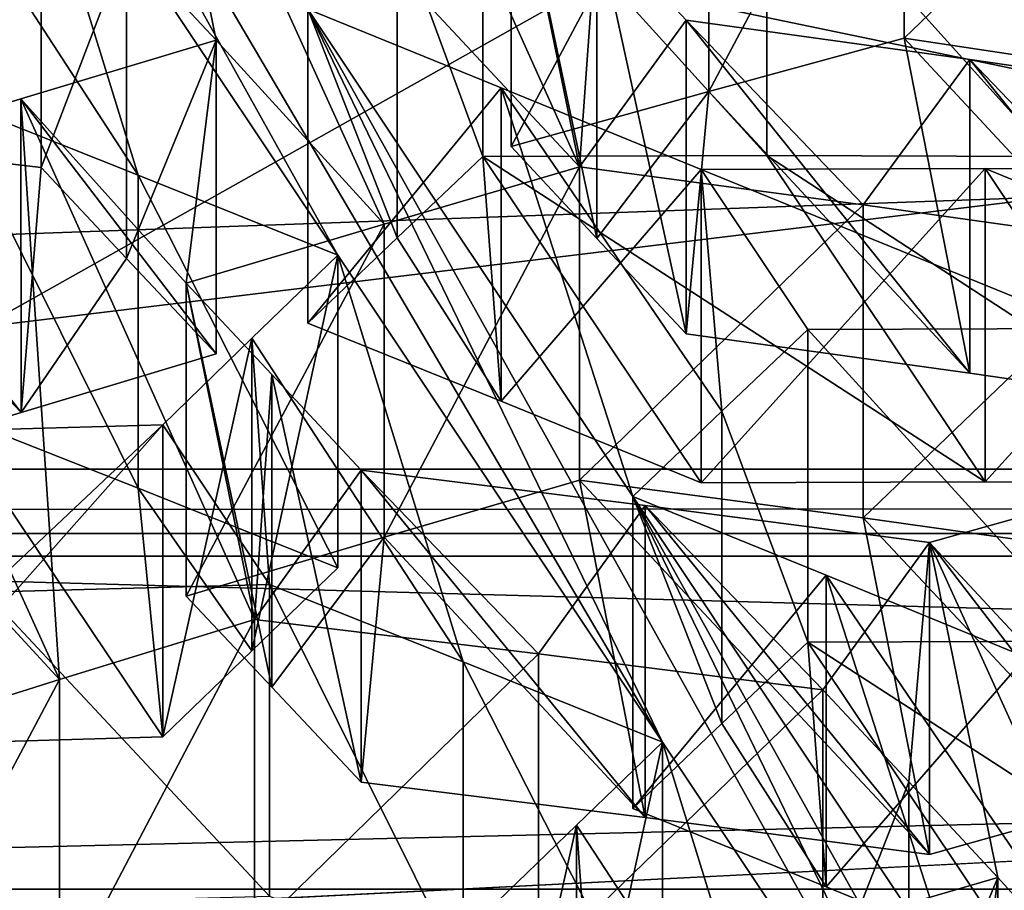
# Model space of a CAD drawing. Header units: millimetres. Extents: x -110 to 163, y -50 to 19.
# Tile 599 of 656: x 0.778 to 1.217, y -28.659 to -28.271. Entities that reach past the tile are written whole.
import ezdxf

# ---------------------------------------------------------------- set-up
doc = ezdxf.new("R2010")
doc.units = ezdxf.units.MM
doc.header["$LTSCALE"] = 65.185185
for name, color, linetype in [('1111', 7, 'CONTINUOUS'), ('1167', 7, 'CONTINUOUS'), ('1208', 7, 'CONTINUOUS'), ('1237', 7, 'CONTINUOUS'), ('13', 7, 'CONTINUOUS'), ('1478', 7, 'CONTINUOUS'), ('1487', 7, 'CONTINUOUS'), ('1552', 7, 'CONTINUOUS'), ('1630', 7, 'CONTINUOUS'), ('1728', 7, 'CONTINUOUS'), ('1936', 7, 'CONTINUOUS'), ('206', 7, 'CONTINUOUS'), ('2102', 7, 'CONTINUOUS'), ('2205', 7, 'CONTINUOUS'), ('235', 7, 'CONTINUOUS'), ('2447', 7, 'CONTINUOUS'), ('2723', 7, 'CONTINUOUS'), ('2863', 7, 'CONTINUOUS'), ('2868', 7, 'CONTINUOUS'), ('2961', 7, 'CONTINUOUS'), ('3074', 7, 'CONTINUOUS'), ('3133', 7, 'CONTINUOUS'), ('3199', 7, 'CONTINUOUS'), ('3224', 7, 'CONTINUOUS'), ('33', 7, 'CONTINUOUS'), ('3467', 7, 'CONTINUOUS'), ('36', 7, 'CONTINUOUS'), ('3610', 7, 'CONTINUOUS'), ('370', 7, 'CONTINUOUS'), ('374', 7, 'CONTINUOUS'), ('375', 7, 'CONTINUOUS'), ('377', 7, 'CONTINUOUS'), ('3837', 7, 'CONTINUOUS'), ('4258', 7, 'CONTINUOUS'), ('4276', 7, 'CONTINUOUS'), ('4403', 7, 'CONTINUOUS'), ('4427', 7, 'CONTINUOUS'), ('4519', 7, 'CONTINUOUS'), ('4709', 7, 'CONTINUOUS'), ('4768', 7, 'CONTINUOUS'), ('5135', 7, 'CONTINUOUS'), ('5215', 7, 'CONTINUOUS'), ('5270', 7, 'CONTINUOUS'), ('5452', 7, 'CONTINUOUS'), ('5511', 7, 'CONTINUOUS'), ('5537', 7, 'CONTINUOUS'), ('5573', 7, 'CONTINUOUS'), ('5778', 7, 'CONTINUOUS'), ('5966', 7, 'CONTINUOUS'), ('5980', 7, 'CONTINUOUS'), ('6115', 7, 'CONTINUOUS'), ('6140', 7, 'CONTINUOUS'), ('6144', 7, 'CONTINUOUS'), ('6145', 7, 'CONTINUOUS')]:
    doc.layers.add(name, color=color, linetype=linetype)

msp = doc.modelspace()

# ---------------------------------------------------------------- linework, layer by layer
at = {"layer": '1111', "color": 7, "linetype": 'CONTINUOUS', "true_color": 0x404040}
for points in [[(-0.20325, -28.95, 99.99725), (-0.20325, -26.45, 99.99725), (4.24234, -26.45, 98.68486), (-0.20325, -28.95, 99.99725)], [(-0.20325, -28.95, 99.99725), (4.24234, -26.45, 98.68486), (4.24234, -28.95, 98.68486), (-0.20325, -28.95, 99.99725)], [(0.20325, -26.45, 85.00275), (0.20325, -28.95, 85.00275), (4.57121, -28.95, 86.55407), (0.20325, -26.45, 85.00275)], [(4.57121, -26.45, 86.55407), (0.20325, -26.45, 85.00275), (4.57121, -28.95, 86.55407), (4.57121, -26.45, 86.55407)]]:
    msp.add_3dface(points, dxfattribs=at)
at = {"layer": '1167', "color": 7, "linetype": 'CONTINUOUS'}
for points in [[(1.05148, -28.48342, 98.4433), (1.13789, -28.51861, 98.5376), (1.05148, -28.6227, 98.4433), (1.05148, -28.48342, 98.4433)], [(1.05148, -28.6227, 98.4433), (1.13789, -28.51861, 98.5376), (1.13788, -28.65775, 98.53759), (1.05148, -28.6227, 98.4433)], [(1.13789, -28.51861, 98.5376), (1.22701, -28.55515, 98.63485), (1.13788, -28.65775, 98.53759), (1.13789, -28.51861, 98.5376)], [(1.22701, -28.55515, 98.63485), (1.22701, -28.69415, 98.63485), (1.13788, -28.65775, 98.53759), (1.22701, -28.55515, 98.63485)]]:
    msp.add_3dface(points, dxfattribs=at)
at = {"layer": '1208', "color": 7, "linetype": 'CONTINUOUS'}
for points in [[(0.88928, -28.5227, 98.59193), (0.88928, -28.66183, 98.59193), (0.97579, -28.69625, 98.68633), (0.88928, -28.5227, 98.59193)], [(0.97578, -28.55725, 98.68632), (0.88928, -28.5227, 98.59193), (0.97579, -28.69625, 98.68633), (0.97578, -28.55725, 98.68632)], [(1.0648, -28.59307, 98.78348), (0.97578, -28.55725, 98.68632), (1.0648, -28.73193, 98.78348), (1.0648, -28.59307, 98.78348)], [(1.0648, -28.73193, 98.78348), (0.97578, -28.55725, 98.68632), (0.97579, -28.69625, 98.68633), (1.0648, -28.73193, 98.78348)]]:
    msp.add_3dface(points, dxfattribs=at)
at = {"layer": '1237', "color": 7, "linetype": 'CONTINUOUS'}
for points in [[(0.86549, -28.27969, 87.16112), (0.77836, -28.30596, 87.06603), (0.86549, -28.41973, 87.16112), (0.86549, -28.27969, 87.16112)], [(0.77836, -28.30596, 87.06603), (0.68997, -28.33321, 86.96957), (0.77837, -28.4459, 87.06605), (0.77836, -28.30596, 87.06603)], [(0.86549, -28.41973, 87.16112), (0.77836, -28.30596, 87.06603), (0.77837, -28.4459, 87.06605), (0.86549, -28.41973, 87.16112)], [(0.68997, -28.33321, 86.96957), (0.68997, -28.47305, 86.96957), (0.77837, -28.4459, 87.06605), (0.68997, -28.33321, 86.96957)]]:
    msp.add_3dface(points, dxfattribs=at)
at = {"layer": '13', "linetype": 'CONTINUOUS'}
for points in [[(12.99038, -30.17675, -8.5), (-11.41239, 0.29734, -8.5), (-13.16721, -30.17675, -8.5), (12.99038, -30.17675, -8.5)], [(12.99038, -10.3, -8.5), (-11.41239, 0.29734, -8.5), (12.99038, -30.17675, -8.5), (12.99038, -10.3, -8.5)]]:
    msp.add_3dface(points, dxfattribs=at)
at = {"layer": '1478', "color": 7, "linetype": 'CONTINUOUS'}
for points in [[(0.88268, -28.53838, 86.35837), (1.00942, -28.55366, 86.33027), (0.88268, -28.67745, 86.35837), (0.88268, -28.53838, 86.35837)], [(0.88268, -28.67745, 86.35837), (1.00942, -28.55366, 86.33027), (1.00942, -28.69267, 86.33027), (0.88268, -28.67745, 86.35837)], [(1.00942, -28.55366, 86.33027), (1.13632, -28.56971, 86.30214), (1.00942, -28.69267, 86.33027), (1.00942, -28.55366, 86.33027)], [(1.13632, -28.56971, 86.30214), (1.13632, -28.70866, 86.30214), (1.00942, -28.69267, 86.33027), (1.13632, -28.56971, 86.30214)]]:
    msp.add_3dface(points, dxfattribs=at)
at = {"layer": '1487', "color": 7, "linetype": 'CONTINUOUS'}
for points in [[(0.6605, -28.18134, 87.43703), (0.78736, -28.1962, 87.4089), (0.66049, -28.32174, 87.43703), (0.6605, -28.18134, 87.43703)], [(0.78736, -28.1962, 87.4089), (0.78736, -28.33655, 87.4089), (0.66049, -28.32174, 87.43703), (0.78736, -28.1962, 87.4089)]]:
    msp.add_3dface(points, dxfattribs=at)
at = {"layer": '1552', "color": 7, "linetype": 'CONTINUOUS'}
for points in [[(0.91979, -28.37568, 98.12936), (0.88147, -28.55228, 98.2509), (0.88146, -28.41275, 98.25092), (0.91979, -28.37568, 98.12936)], [(0.91979, -28.51536, 98.12936), (0.88147, -28.55228, 98.2509), (0.91979, -28.37568, 98.12936), (0.91979, -28.51536, 98.12936)], [(0.88147, -28.55228, 98.2509), (0.84166, -28.59081, 98.37714), (0.88146, -28.41275, 98.25092), (0.88147, -28.55228, 98.2509)], [(0.88146, -28.41275, 98.25092), (0.84166, -28.59081, 98.37714), (0.84166, -28.45142, 98.37714), (0.88146, -28.41275, 98.25092)]]:
    msp.add_3dface(points, dxfattribs=at)
at = {"layer": '1630', "color": 7, "linetype": 'CONTINUOUS'}
for points in [[(0.90647, -28.26595, 97.78918), (0.99273, -28.30098, 97.88331), (0.90647, -28.40604, 97.78918), (0.90647, -28.26595, 97.78918)], [(0.90647, -28.40604, 97.78918), (0.99273, -28.30098, 97.88331), (0.99271, -28.44093, 97.8833), (0.90647, -28.40604, 97.78918)], [(0.99273, -28.30098, 97.88331), (1.08199, -28.33751, 97.98073), (0.99271, -28.44093, 97.8833), (0.99273, -28.30098, 97.88331)], [(1.08199, -28.33751, 97.98073), (1.08199, -28.47733, 97.98073), (0.99271, -28.44093, 97.8833), (1.08199, -28.33751, 97.98073)]]:
    msp.add_3dface(points, dxfattribs=at)
at = {"layer": '1728', "color": 7, "linetype": 'CONTINUOUS'}
for points in [[(1.02769, -28.33634, 87.01249), (1.15436, -28.35329, 86.98441), (1.02769, -28.47616, 87.01249), (1.02769, -28.33634, 87.01249)], [(1.02769, -28.47616, 87.01249), (1.15436, -28.35329, 86.98441), (1.15435, -28.49305, 86.98441), (1.02769, -28.47616, 87.01249)], [(1.15436, -28.35329, 86.98441), (1.28134, -28.3711, 86.95626), (1.15435, -28.49305, 86.98441), (1.15436, -28.35329, 86.98441)], [(1.28134, -28.3711, 86.95626), (1.28134, -28.51079, 86.95626), (1.15435, -28.49305, 86.98441), (1.28134, -28.3711, 86.95626)]]:
    msp.add_3dface(points, dxfattribs=at)
at = {"layer": '1936', "color": 7, "linetype": 'CONTINUOUS'}
for points in [[(0.91979, -28.37568, 98.12936), (1.0648, -28.59307, 98.78348), (0.61644, -27.83124, 96.48094), (0.91979, -28.37568, 98.12936)], [(1.0648, -28.59307, 98.78348), (0.90647, -28.26595, 97.78918), (0.61644, -27.83124, 96.48094), (1.0648, -28.59307, 98.78348)], [(0.77478, -28.15838, 97.47524), (0.91979, -28.37568, 98.12936), (0.61644, -27.83124, 96.48094), (0.77478, -28.15838, 97.47524)], [(1.69047, -28.59307, 98.64477), (1.54546, -28.37568, 97.99065), (1.08555, -27.86576, 96.48959), (1.69047, -28.59307, 98.64477)], [(1.41377, -28.26595, 97.67671), (1.69047, -28.59307, 98.64477), (1.08555, -27.86576, 96.48959), (1.41377, -28.26595, 97.67671)], [(1.54546, -28.37568, 97.99065), (1.40044, -28.15838, 97.33653), (1.08555, -27.86576, 96.48959), (1.54546, -28.37568, 97.99065)], [(0.73656, -28.19548, 97.59645), (0.83063, -28.33996, 98.03206), (0.77478, -28.15838, 97.47524), (0.73656, -28.19548, 97.59645)], [(0.83063, -28.33996, 98.03206), (0.91979, -28.37568, 98.12936), (0.77478, -28.15838, 97.47524), (0.83063, -28.33996, 98.03206)], [(0.74427, -28.30566, 97.93781), (0.83063, -28.33996, 98.03206), (0.73656, -28.19548, 97.59645), (0.74427, -28.30566, 97.93781)], [(1.05148, -28.48342, 98.4433), (0.99273, -28.30098, 97.88331), (0.90647, -28.26595, 97.78918), (1.05148, -28.48342, 98.4433)], [(1.05148, -28.48342, 98.4433), (0.90647, -28.26595, 97.78918), (1.20982, -28.81052, 99.4376), (1.05148, -28.48342, 98.4433)], [(0.90647, -28.26595, 97.78918), (1.0648, -28.59307, 98.78348), (1.20982, -28.81052, 99.4376), (0.90647, -28.26595, 97.78918)], [(0.99273, -28.30098, 97.88331), (1.05148, -28.48342, 98.4433), (1.09123, -28.44543, 98.31722), (0.99273, -28.30098, 97.88331)], [(1.08199, -28.33751, 97.98073), (0.99273, -28.30098, 97.88331), (1.09123, -28.44543, 98.31722), (1.08199, -28.33751, 97.98073)], [(1.08199, -28.33751, 97.98073), (1.25643, -28.4085, 98.1674), (1.20882, -28.33701, 97.95261), (1.08199, -28.33751, 97.98073)], [(1.25643, -28.4085, 98.1674), (1.08199, -28.33751, 97.98073), (1.12961, -28.40897, 98.19551), (1.25643, -28.4085, 98.1674)], [(1.12961, -28.40897, 98.19551), (1.08199, -28.33751, 97.98073), (1.09123, -28.44543, 98.31722), (1.12961, -28.40897, 98.19551)], [(1.25643, -28.4085, 98.1674), (1.38326, -28.40897, 98.13928), (1.20882, -28.33701, 97.95261), (1.25643, -28.4085, 98.1674)], [(1.20882, -28.33701, 97.95261), (1.38326, -28.40897, 98.13928), (1.33564, -28.33751, 97.9245), (1.20882, -28.33701, 97.95261)], [(0.97578, -28.55725, 98.68632), (0.91979, -28.37568, 98.12936), (0.88146, -28.41275, 98.25092), (0.97578, -28.55725, 98.68632)], [(0.97578, -28.55725, 98.68632), (1.0648, -28.59307, 98.78348), (0.91979, -28.37568, 98.12936), (0.97578, -28.55725, 98.68632)], [(0.88928, -28.5227, 98.59193), (0.88146, -28.41275, 98.25092), (0.84166, -28.45142, 98.37714), (0.88928, -28.5227, 98.59193)], [(0.88928, -28.5227, 98.59193), (0.97578, -28.55725, 98.68632), (0.88146, -28.41275, 98.25092), (0.88928, -28.5227, 98.59193)], [(0.76241, -28.52623, 98.62005), (0.84166, -28.45142, 98.37714), (0.7148, -28.45508, 98.40527), (0.76241, -28.52623, 98.62005)], [(0.88928, -28.5227, 98.59193), (0.84166, -28.45142, 98.37714), (0.76241, -28.52623, 98.62005), (0.88928, -28.5227, 98.59193)], [(1.13789, -28.51861, 98.5376), (1.05148, -28.48342, 98.4433), (1.1965, -28.70094, 99.09742), (1.13789, -28.51861, 98.5376)], [(1.35483, -29.02801, 100.09171), (1.05148, -28.48342, 98.4433), (1.20982, -28.81052, 99.4376), (1.35483, -29.02801, 100.09171)], [(1.05148, -28.48342, 98.4433), (1.35483, -29.02801, 100.09171), (1.1965, -28.70094, 99.09742), (1.05148, -28.48342, 98.4433)], [(1.22701, -28.55515, 98.63485), (1.13789, -28.51861, 98.5376), (1.23618, -28.66309, 98.97155), (1.22701, -28.55515, 98.63485)], [(1.23618, -28.66309, 98.97155), (1.13789, -28.51861, 98.5376), (1.1965, -28.70094, 99.09742), (1.23618, -28.66309, 98.97155)], [(1.1209, -28.77461, 99.34056), (1.0648, -28.59307, 98.78348), (1.0264, -28.6301, 98.90529), (1.1209, -28.77461, 99.34056)], [(1.20982, -28.81052, 99.4376), (1.0648, -28.59307, 98.78348), (1.1209, -28.77461, 99.34056), (1.20982, -28.81052, 99.4376)], [(0.98668, -28.66855, 99.03126), (1.0343, -28.73987, 99.24605), (1.0264, -28.6301, 98.90529), (0.98668, -28.66855, 99.03126)], [(1.0343, -28.73987, 99.24605), (1.1209, -28.77461, 99.34056), (1.0264, -28.6301, 98.90529), (1.0343, -28.73987, 99.24605)]]:
    msp.add_3dface(points, dxfattribs=at)
at = {"layer": '206', "linetype": 'CONTINUOUS'}
for points in [[(-40.27761, -27.63169, -12), (36, -27.63169, -12), (36, -28.51009, -12.52207), (-40.27761, -27.63169, -12)], [(-40.27761, -27.63169, -12), (36, -28.51009, -12.52207), (-40.27761, -28.51009, -12.52209), (-40.27761, -27.63169, -12)], [(36, -28.51009, -12.52207), (36, -28.47129, -13.5432), (-40.27761, -28.51009, -12.52209), (36, -28.51009, -12.52207)], [(-40.27761, -28.51009, -12.52209), (36, -28.47129, -13.5432), (-2.13881, -28.47129, -13.5432), (-40.27761, -28.51009, -12.52209)]]:
    msp.add_3dface(points, dxfattribs=at)
at = {"layer": '2102', "color": 7, "linetype": 'CONTINUOUS'}
for points in [[(0.94632, -28.36801, 97.66279), (0.99271, -28.44093, 97.8833), (0.98459, -28.3317, 97.5414), (0.94632, -28.36801, 97.66279)], [(1.11142, -28.33117, 97.51328), (0.98459, -28.3317, 97.5414), (1.20882, -28.47684, 97.95261), (1.11142, -28.33117, 97.51328)], [(0.99271, -28.44093, 97.8833), (1.08199, -28.47733, 97.98073), (0.98459, -28.3317, 97.5414), (0.99271, -28.44093, 97.8833)], [(0.98459, -28.3317, 97.5414), (1.08199, -28.47733, 97.98073), (1.20882, -28.47684, 97.95261), (0.98459, -28.3317, 97.5414)], [(1.23824, -28.3317, 97.48516), (1.11142, -28.33117, 97.51328), (1.33564, -28.47733, 97.9245), (1.23824, -28.3317, 97.48516)], [(1.33564, -28.47733, 97.9245), (1.11142, -28.33117, 97.51328), (1.20882, -28.47684, 97.95261), (1.33564, -28.47733, 97.9245)], [(0.90647, -28.40604, 97.78918), (0.99271, -28.44093, 97.8833), (0.94632, -28.36801, 97.66279), (0.90647, -28.40604, 97.78918)]]:
    msp.add_3dface(points, dxfattribs=at)
at = {"layer": '2205', "color": 7, "linetype": 'CONTINUOUS'}
for points in [[(1.27213, -28.47924, 86.61316), (1.18394, -28.50405, 86.51693), (1.27214, -28.61853, 86.61317), (1.27213, -28.47924, 86.61316)], [(1.18394, -28.50405, 86.51693), (1.18394, -28.64325, 86.51693), (1.27214, -28.61853, 86.61317), (1.18394, -28.50405, 86.51693)]]:
    msp.add_3dface(points, dxfattribs=at)
at = {"layer": '235', "color": 7, "linetype": 'CONTINUOUS', "true_color": 0x0303ff}
for points in [[(108.1, -25.55, 17.75352), (0.00049, -28.70811, 15.50718), (-68.99748, -30.82497, 13.38751), (108.1, -25.55, 17.75352)], [(-64.67975, -31.24003, 12.89052), (108.1, -25.55, 17.75352), (-68.99748, -30.82497, 13.38751), (-64.67975, -31.24003, 12.89052)], [(-60.32443, -32.43807, 11.24884), (108.1, -25.55, 17.75352), (-64.67975, -31.24003, 12.89052), (-60.32443, -32.43807, 11.24884)], [(108.1, -33.05352, 10.25), (108.1, -25.55, 17.75352), (-60.32443, -32.43807, 11.24884), (108.1, -33.05352, 10.25)], [(5.53868, -28.42715, 15.74573), (0.00049, -28.70811, 15.50718), (108.1, -25.55, 17.75352), (5.53868, -28.42715, 15.74573)]]:
    msp.add_3dface(points, dxfattribs=at)
at = {"layer": '2447', "color": 7, "linetype": 'CONTINUOUS'}
for points in [[(0.88928, -28.66183, 98.59193), (0.88928, -28.5227, 98.59193), (0.76241, -28.52623, 98.62005), (0.88928, -28.66183, 98.59193)], [(0.88928, -28.66183, 98.59193), (0.76241, -28.52623, 98.62005), (0.76241, -28.66535, 98.62005), (0.88928, -28.66183, 98.59193)]]:
    msp.add_3dface(points, dxfattribs=at)
at = {"layer": '2723', "color": 7, "linetype": 'CONTINUOUS'}
for points in [[(0.92332, -28.10413, 87.7201), (1.02769, -28.33634, 87.01249), (0.83498, -28.12981, 87.62369), (0.92332, -28.10413, 87.7201)], [(1.02769, -28.33634, 87.01249), (0.92332, -28.10413, 87.7201), (0.99718, -28.18688, 87.47506), (1.02769, -28.33634, 87.01249)], [(0.83498, -28.12981, 87.62369), (0.86549, -28.27969, 87.16112), (0.82552, -28.23696, 87.28789), (0.83498, -28.12981, 87.62369)], [(0.86549, -28.27969, 87.16112), (0.83498, -28.12981, 87.62369), (0.94049, -28.36182, 86.91733), (0.86549, -28.27969, 87.16112)], [(0.83498, -28.12981, 87.62369), (1.02769, -28.33634, 87.01249), (0.94049, -28.36182, 86.91733), (0.83498, -28.12981, 87.62369)], [(1.03551, -28.22806, 87.35348), (1.02769, -28.33634, 87.01249), (0.99718, -28.18688, 87.47506), (1.03551, -28.22806, 87.35348)], [(1.07531, -28.27081, 87.22728), (1.02769, -28.33634, 87.01249), (1.03551, -28.22806, 87.35348), (1.07531, -28.27081, 87.22728)], [(1.15436, -28.35329, 86.98441), (1.02769, -28.33634, 87.01249), (1.07531, -28.27081, 87.22728), (1.15436, -28.35329, 86.98441)], [(1.20192, -28.28839, 87.19921), (1.15436, -28.35329, 86.98441), (1.07531, -28.27081, 87.22728), (1.20192, -28.28839, 87.19921)], [(0.77836, -28.30596, 87.06603), (0.86549, -28.27969, 87.16112), (0.85217, -28.38823, 86.82094), (0.77836, -28.30596, 87.06603)], [(0.85217, -28.38823, 86.82094), (0.86549, -28.27969, 87.16112), (0.94049, -28.36182, 86.91733), (0.85217, -28.38823, 86.82094)], [(1.28134, -28.3711, 86.95626), (1.15436, -28.35329, 86.98441), (1.20192, -28.28839, 87.19921), (1.28134, -28.3711, 86.95626)], [(1.32896, -28.30685, 87.17104), (1.28134, -28.3711, 86.95626), (1.20192, -28.28839, 87.19921), (1.32896, -28.30685, 87.17104)], [(0.68997, -28.33321, 86.96957), (0.77836, -28.30596, 87.06603), (0.79551, -28.5652, 86.26325), (0.68997, -28.33321, 86.96957)], [(0.77836, -28.30596, 87.06603), (0.88268, -28.53838, 86.35837), (0.79551, -28.5652, 86.26325), (0.77836, -28.30596, 87.06603)], [(0.88268, -28.53838, 86.35837), (0.77836, -28.30596, 87.06603), (0.85217, -28.38823, 86.82094), (0.88268, -28.53838, 86.35837)], [(0.72047, -28.4836, 86.507), (0.68997, -28.33321, 86.96957), (0.79551, -28.5652, 86.26325), (0.72047, -28.4836, 86.507)], [(0.89036, -28.42901, 86.6998), (0.88268, -28.53838, 86.35837), (0.85217, -28.38823, 86.82094), (0.89036, -28.42901, 86.6998)], [(0.93029, -28.47166, 86.57316), (0.88268, -28.53838, 86.35837), (0.89036, -28.42901, 86.6998), (0.93029, -28.47166, 86.57316)], [(1.00942, -28.55366, 86.33027), (0.88268, -28.53838, 86.35837), (0.93029, -28.47166, 86.57316), (1.00942, -28.55366, 86.33027)], [(1.05701, -28.48746, 86.54507), (1.00942, -28.55366, 86.33027), (0.93029, -28.47166, 86.57316), (1.05701, -28.48746, 86.54507)], [(1.18394, -28.50405, 86.51693), (1.27213, -28.47924, 86.61316), (1.37665, -28.71114, 85.90573), (1.18394, -28.50405, 86.51693)], [(0.70715, -28.5929, 86.16682), (0.72047, -28.4836, 86.507), (0.79551, -28.5652, 86.26325), (0.70715, -28.5929, 86.16682)], [(1.13632, -28.56971, 86.30214), (1.00942, -28.55366, 86.33027), (1.05701, -28.48746, 86.54507), (1.13632, -28.56971, 86.30214)], [(1.18394, -28.50405, 86.51693), (1.13632, -28.56971, 86.30214), (1.05701, -28.48746, 86.54507), (1.18394, -28.50405, 86.51693)], [(1.13632, -28.56971, 86.30214), (1.18394, -28.50405, 86.51693), (1.17471, -28.61087, 86.18041), (1.13632, -28.56971, 86.30214)], [(1.17471, -28.61087, 86.18041), (1.18394, -28.50405, 86.51693), (1.21445, -28.6535, 86.05436), (1.17471, -28.61087, 86.18041)], [(1.21445, -28.6535, 86.05436), (1.18394, -28.50405, 86.51693), (1.28931, -28.73592, 85.81042), (1.21445, -28.6535, 86.05436)], [(1.18394, -28.50405, 86.51693), (1.37665, -28.71114, 85.90573), (1.28931, -28.73592, 85.81042), (1.18394, -28.50405, 86.51693)], [(0.74538, -28.63344, 86.04559), (0.78528, -28.67579, 85.91904), (0.73766, -28.74338, 85.70425), (0.74538, -28.63344, 86.04559)], [(1.12715, -28.67893, 85.95909), (1.21445, -28.6535, 86.05436), (1.20113, -28.76146, 85.71418), (1.12715, -28.67893, 85.95909)], [(1.20113, -28.76146, 85.71418), (1.21445, -28.6535, 86.05436), (1.28931, -28.73592, 85.81042), (1.20113, -28.76146, 85.71418)]]:
    msp.add_3dface(points, dxfattribs=at)
at = {"layer": '2863', "color": 7, "linetype": 'CONTINUOUS'}
for points in [[(1.20192, -28.28839, 87.19921), (1.07531, -28.27081, 87.22728), (1.20193, -28.4284, 87.1992), (1.20192, -28.28839, 87.19921)], [(1.07531, -28.27081, 87.22728), (1.07531, -28.41089, 87.22728), (1.20193, -28.4284, 87.1992), (1.07531, -28.27081, 87.22728)], [(1.32896, -28.30685, 87.17104), (1.20192, -28.28839, 87.19921), (1.32896, -28.44679, 87.17104), (1.32896, -28.30685, 87.17104)], [(1.32896, -28.44679, 87.17104), (1.20192, -28.28839, 87.19921), (1.20193, -28.4284, 87.1992), (1.32896, -28.44679, 87.17104)]]:
    msp.add_3dface(points, dxfattribs=at)
at = {"layer": '2868', "color": 7, "linetype": 'CONTINUOUS'}
for points in [[(0.89036, -28.42901, 86.6998), (0.85217, -28.38823, 86.82094), (0.89037, -28.5685, 86.69977), (0.89036, -28.42901, 86.6998)], [(0.89037, -28.5685, 86.69977), (0.85217, -28.38823, 86.82094), (0.85217, -28.52787, 86.82094), (0.89037, -28.5685, 86.69977)], [(0.93029, -28.47166, 86.57316), (0.89036, -28.42901, 86.6998), (0.93029, -28.61098, 86.57316), (0.93029, -28.47166, 86.57316)], [(0.93029, -28.61098, 86.57316), (0.89036, -28.42901, 86.6998), (0.89037, -28.5685, 86.69977), (0.93029, -28.61098, 86.57316)]]:
    msp.add_3dface(points, dxfattribs=at)
at = {"layer": '2961', "color": 7, "linetype": 'CONTINUOUS'}
for points in [[(1.25643, -28.4085, 98.1674), (1.12961, -28.40897, 98.19551), (1.25643, -28.54805, 98.1674), (1.25643, -28.4085, 98.1674)], [(1.12961, -28.40897, 98.19551), (1.12961, -28.54852, 98.19551), (1.25643, -28.54805, 98.1674), (1.12961, -28.40897, 98.19551)]]:
    msp.add_3dface(points, dxfattribs=at)
at = {"layer": '3074', "color": 7, "linetype": 'CONTINUOUS'}
for points in [[(0.98459, -28.19133, 97.5414), (0.94631, -28.22778, 97.66281), (0.98459, -28.3317, 97.5414), (0.98459, -28.19133, 97.5414)], [(0.94631, -28.22778, 97.66281), (0.90647, -28.26595, 97.78918), (0.94632, -28.36801, 97.66279), (0.94631, -28.22778, 97.66281)], [(0.94631, -28.22778, 97.66281), (0.94632, -28.36801, 97.66279), (0.98459, -28.3317, 97.5414), (0.94631, -28.22778, 97.66281)], [(0.90647, -28.26595, 97.78918), (0.90647, -28.40604, 97.78918), (0.94632, -28.36801, 97.66279), (0.90647, -28.26595, 97.78918)]]:
    msp.add_3dface(points, dxfattribs=at)
at = {"layer": '3133', "color": 7, "linetype": 'CONTINUOUS'}
for points in [[(1.13632, -28.70866, 86.30214), (1.13632, -28.56971, 86.30214), (1.17471, -28.61087, 86.18041), (1.13632, -28.70866, 86.30214)], [(1.13632, -28.70866, 86.30214), (1.17471, -28.61087, 86.18041), (1.1747, -28.74966, 86.18043), (1.13632, -28.70866, 86.30214)], [(1.17471, -28.61087, 86.18041), (1.21445, -28.6535, 86.05436), (1.1747, -28.74966, 86.18043), (1.17471, -28.61087, 86.18041)], [(1.21445, -28.6535, 86.05436), (1.21445, -28.79214, 86.05436), (1.1747, -28.74966, 86.18043), (1.21445, -28.6535, 86.05436)]]:
    msp.add_3dface(points, dxfattribs=at)
at = {"layer": '3199', "color": 7, "linetype": 'CONTINUOUS'}
for points in [[(1.1727, -28.27893, 87.66661), (1.20193, -28.4284, 87.1992), (1.08544, -28.3026, 87.57137), (1.1727, -28.27893, 87.66661)], [(1.32896, -28.44679, 87.17104), (1.20193, -28.4284, 87.1992), (1.1727, -28.27893, 87.66661), (1.32896, -28.44679, 87.17104)], [(1.29921, -28.29785, 87.63856), (1.32896, -28.44679, 87.17104), (1.1727, -28.27893, 87.66661), (1.29921, -28.29785, 87.63856)], [(0.99718, -28.32726, 87.47506), (1.08544, -28.3026, 87.57137), (1.03552, -28.3683, 87.35346), (0.99718, -28.32726, 87.47506)], [(1.08544, -28.3026, 87.57137), (1.07531, -28.41089, 87.22728), (1.03552, -28.3683, 87.35346), (1.08544, -28.3026, 87.57137)], [(1.20193, -28.4284, 87.1992), (1.07531, -28.41089, 87.22728), (1.08544, -28.3026, 87.57137), (1.20193, -28.4284, 87.1992)]]:
    msp.add_3dface(points, dxfattribs=at)
at = {"layer": '3224', "color": 7, "linetype": 'CONTINUOUS'}
for points in [[(1.08199, -28.47733, 97.98073), (1.08199, -28.33751, 97.98073), (1.20882, -28.33701, 97.95261), (1.08199, -28.47733, 97.98073)], [(1.08199, -28.47733, 97.98073), (1.20882, -28.33701, 97.95261), (1.20882, -28.47684, 97.95261), (1.08199, -28.47733, 97.98073)], [(1.20882, -28.33701, 97.95261), (1.33564, -28.33751, 97.9245), (1.20882, -28.47684, 97.95261), (1.20882, -28.33701, 97.95261)], [(1.33564, -28.33751, 97.9245), (1.33564, -28.47733, 97.9245), (1.20882, -28.47684, 97.95261), (1.33564, -28.33751, 97.9245)]]:
    msp.add_3dface(points, dxfattribs=at)
at = {"layer": '33', "linetype": 'CONTINUOUS'}
for points in [[(0, -15.3, 12), (0, -28.03774, 12), (5.55652, -29.19694, 10.63603), (0, -15.3, 12)], [(6, -15.3, 10.3923), (0, -15.3, 12), (5.55652, -29.19694, 10.63603), (6, -15.3, 10.3923)]]:
    msp.add_3dface(points, dxfattribs=at)
at = {"layer": '3467', "color": 7, "linetype": 'CONTINUOUS'}
for points in [[(0.84166, -28.45142, 98.37714), (0.84166, -28.59081, 98.37714), (0.71479, -28.59446, 98.40527), (0.84166, -28.45142, 98.37714)], [(0.7148, -28.45508, 98.40527), (0.84166, -28.45142, 98.37714), (0.71479, -28.59446, 98.40527), (0.7148, -28.45508, 98.40527)]]:
    msp.add_3dface(points, dxfattribs=at)
at = {"layer": '36', "linetype": 'CONTINUOUS'}
for points in [[(0, -11.3, 8.5), (4.25, -11.3, 7.36122), (0, -29.99694, 8.5), (0, -11.3, 8.5)], [(0, -29.99694, 8.5), (4.25, -11.3, 7.36122), (4.15414, -30.44712, 7.41573), (0, -29.99694, 8.5)]]:
    msp.add_3dface(points, dxfattribs=at)
at = {"layer": '3610', "color": 7, "linetype": 'CONTINUOUS'}
for points in [[(1.13788, -28.65775, 98.53759), (1.12961, -28.54852, 98.19551), (1.09124, -28.58485, 98.3172), (1.13788, -28.65775, 98.53759)], [(1.25643, -28.54805, 98.1674), (1.12961, -28.54852, 98.19551), (1.35383, -28.69372, 98.60673), (1.25643, -28.54805, 98.1674)], [(1.13788, -28.65775, 98.53759), (1.22701, -28.69415, 98.63485), (1.12961, -28.54852, 98.19551), (1.13788, -28.65775, 98.53759)], [(1.12961, -28.54852, 98.19551), (1.22701, -28.69415, 98.63485), (1.35383, -28.69372, 98.60673), (1.12961, -28.54852, 98.19551)], [(1.05148, -28.6227, 98.4433), (1.13788, -28.65775, 98.53759), (1.09124, -28.58485, 98.3172), (1.05148, -28.6227, 98.4433)]]:
    msp.add_3dface(points, dxfattribs=at)
at = {"layer": '370', "linetype": 'CONTINUOUS'}
for points in [[(0.00004, -25.20617, 19.74622), (5.53868, -28.42715, 15.74573), (7.05872, -23.72128, 21.29698), (0.00004, -25.20617, 19.74622)], [(0.00049, -28.70811, 15.50718), (5.53868, -28.42715, 15.74573), (0.00004, -25.20617, 19.74622), (0.00049, -28.70811, 15.50718)]]:
    msp.add_3dface(points, dxfattribs=at)
at = {"layer": '374', "linetype": 'CONTINUOUS'}
for points in [[(-4.32534, -19.36526, 102.91003), (0, -33.95207, 106.5), (4.32668, -19.36542, 102.90962), (-4.32534, -19.36526, 102.91003)], [(0, -33.95207, 106.5), (6.99997, -33.96313, 104.62437), (4.32668, -19.36542, 102.90962), (0, -33.95207, 106.5)]]:
    msp.add_3dface(points, dxfattribs=at)
at = {"layer": '375', "linetype": 'CONTINUOUS'}
for points in [[(7, -25.44821, 77.12544), (0.00197, -30.646, 77.97619), (0, -26.69398, 75.72327), (7, -25.44821, 77.12544)], [(3.62, -30.52211, 78.43642), (0.00197, -30.646, 77.97619), (7, -25.44821, 77.12544), (3.62, -30.52211, 78.43642)]]:
    msp.add_3dface(points, dxfattribs=at)
at = {"layer": '377', "linetype": 'CONTINUOUS'}
for points in [[(40.27392, -26.38278, -20.38712), (-44.60806, -28.77058, -18.09367), (-39.57198, -25.91172, -20.76109), (40.27392, -26.38278, -20.38712)], [(40.27392, -26.38278, -20.38712), (45.97994, -29.38296, -17.37913), (-44.60806, -28.77058, -18.09367), (40.27392, -26.38278, -20.38712)]]:
    msp.add_3dface(points, dxfattribs=at)
at = {"layer": '3837', "color": 7, "linetype": 'CONTINUOUS'}
for points in [[(0.78736, -28.33655, 87.4089), (0.78736, -28.1962, 87.4089), (0.82552, -28.23696, 87.28789), (0.78736, -28.33655, 87.4089)], [(0.78736, -28.33655, 87.4089), (0.82552, -28.23696, 87.28789), (0.82551, -28.37715, 87.28793), (0.78736, -28.33655, 87.4089)], [(0.82552, -28.23696, 87.28789), (0.86549, -28.27969, 87.16112), (0.82551, -28.37715, 87.28793), (0.82552, -28.23696, 87.28789)], [(0.86549, -28.27969, 87.16112), (0.86549, -28.41973, 87.16112), (0.82551, -28.37715, 87.28793), (0.86549, -28.27969, 87.16112)]]:
    msp.add_3dface(points, dxfattribs=at)
at = {"layer": '4258', "color": 7, "linetype": 'CONTINUOUS'}
for points in [[(1.05701, -28.48746, 86.54507), (0.93029, -28.47166, 86.57316), (1.05702, -28.62672, 86.54506), (1.05701, -28.48746, 86.54507)], [(0.93029, -28.47166, 86.57316), (0.93029, -28.61098, 86.57316), (1.05702, -28.62672, 86.54506), (0.93029, -28.47166, 86.57316)], [(1.18394, -28.64325, 86.51693), (1.18394, -28.50405, 86.51693), (1.05701, -28.48746, 86.54507), (1.18394, -28.64325, 86.51693)], [(1.18394, -28.64325, 86.51693), (1.05701, -28.48746, 86.54507), (1.05702, -28.62672, 86.54506), (1.18394, -28.64325, 86.51693)]]:
    msp.add_3dface(points, dxfattribs=at)
at = {"layer": '4276', "color": 7, "linetype": 'CONTINUOUS'}
msp.add_3dface([(1.21445, -28.6535, 86.05436), (1.12715, -28.67893, 85.95909), (1.21445, -28.79214, 86.05436), (1.21445, -28.6535, 86.05436)], dxfattribs=at)
at = {"layer": '4403', "color": 7, "linetype": 'CONTINUOUS'}
for points in [[(0.71479, -28.59446, 98.40527), (0.84166, -28.59081, 98.37714), (0.74427, -28.4456, 97.93781), (0.71479, -28.59446, 98.40527)], [(0.74427, -28.4456, 97.93781), (0.84166, -28.59081, 98.37714), (0.83064, -28.47978, 98.03207), (0.74427, -28.4456, 97.93781)], [(0.84166, -28.59081, 98.37714), (0.88147, -28.55228, 98.2509), (0.83064, -28.47978, 98.03207), (0.84166, -28.59081, 98.37714)], [(0.88147, -28.55228, 98.2509), (0.91979, -28.51536, 98.12936), (0.83064, -28.47978, 98.03207), (0.88147, -28.55228, 98.2509)]]:
    msp.add_3dface(points, dxfattribs=at)
at = {"layer": '4427', "color": 7, "linetype": 'CONTINUOUS'}
for points in [[(1.02769, -28.47616, 87.01249), (1.05702, -28.62672, 86.54506), (0.94048, -28.50155, 86.91732), (1.02769, -28.47616, 87.01249)], [(1.02769, -28.47616, 87.01249), (1.15435, -28.49305, 86.98441), (1.18394, -28.64325, 86.51693), (1.02769, -28.47616, 87.01249)], [(1.02769, -28.47616, 87.01249), (1.18394, -28.64325, 86.51693), (1.05702, -28.62672, 86.54506), (1.02769, -28.47616, 87.01249)], [(1.15435, -28.49305, 86.98441), (1.28134, -28.51079, 86.95626), (1.27214, -28.61853, 86.61317), (1.15435, -28.49305, 86.98441)], [(1.18394, -28.64325, 86.51693), (1.15435, -28.49305, 86.98441), (1.27214, -28.61853, 86.61317), (1.18394, -28.64325, 86.51693)], [(0.89037, -28.5685, 86.69977), (0.85217, -28.52787, 86.82094), (0.94048, -28.50155, 86.91732), (0.89037, -28.5685, 86.69977)], [(0.93029, -28.61098, 86.57316), (0.89037, -28.5685, 86.69977), (0.94048, -28.50155, 86.91732), (0.93029, -28.61098, 86.57316)], [(1.05702, -28.62672, 86.54506), (0.93029, -28.61098, 86.57316), (0.94048, -28.50155, 86.91732), (1.05702, -28.62672, 86.54506)]]:
    msp.add_3dface(points, dxfattribs=at)
at = {"layer": '4519', "color": 7, "linetype": 'CONTINUOUS'}
for points in [[(1.0648, -28.59307, 98.78348), (1.0648, -28.73193, 98.78348), (1.0264, -28.76882, 98.90528), (1.0648, -28.59307, 98.78348)], [(1.0264, -28.6301, 98.90529), (1.0648, -28.59307, 98.78348), (1.0264, -28.76882, 98.90528), (1.0264, -28.6301, 98.90529)], [(0.98668, -28.66855, 99.03126), (1.0264, -28.6301, 98.90529), (0.98668, -28.80713, 99.03126), (0.98668, -28.66855, 99.03126)], [(0.98668, -28.80713, 99.03126), (1.0264, -28.6301, 98.90529), (1.0264, -28.76882, 98.90528), (0.98668, -28.80713, 99.03126)]]:
    msp.add_3dface(points, dxfattribs=at)
at = {"layer": '4709', "color": 7, "linetype": 'CONTINUOUS'}
for points in [[(0.83063, -28.33996, 98.03206), (0.74427, -28.30566, 97.93781), (0.83064, -28.47978, 98.03207), (0.83063, -28.33996, 98.03206)], [(0.74427, -28.30566, 97.93781), (0.74427, -28.4456, 97.93781), (0.83064, -28.47978, 98.03207), (0.74427, -28.30566, 97.93781)], [(0.91979, -28.51536, 98.12936), (0.91979, -28.37568, 98.12936), (0.83063, -28.33996, 98.03206), (0.91979, -28.51536, 98.12936)], [(0.91979, -28.51536, 98.12936), (0.83063, -28.33996, 98.03206), (0.83064, -28.47978, 98.03207), (0.91979, -28.51536, 98.12936)]]:
    msp.add_3dface(points, dxfattribs=at)
at = {"layer": '4768', "color": 7, "linetype": 'CONTINUOUS'}
for points in [[(1.03551, -28.22806, 87.35348), (0.99718, -28.18688, 87.47506), (1.03552, -28.3683, 87.35346), (1.03551, -28.22806, 87.35348)], [(0.99718, -28.18688, 87.47506), (0.99718, -28.32726, 87.47506), (1.03552, -28.3683, 87.35346), (0.99718, -28.18688, 87.47506)], [(1.07531, -28.27081, 87.22728), (1.03551, -28.22806, 87.35348), (1.07531, -28.41089, 87.22728), (1.07531, -28.27081, 87.22728)], [(1.07531, -28.41089, 87.22728), (1.03551, -28.22806, 87.35348), (1.03552, -28.3683, 87.35346), (1.07531, -28.41089, 87.22728)]]:
    msp.add_3dface(points, dxfattribs=at)
at = {"layer": '5135', "color": 7, "linetype": 'CONTINUOUS'}
for points in [[(0.88268, -28.53838, 86.35837), (0.88268, -28.67745, 86.35837), (0.7955, -28.70417, 86.26324), (0.88268, -28.53838, 86.35837)], [(0.79551, -28.5652, 86.26325), (0.88268, -28.53838, 86.35837), (0.7955, -28.70417, 86.26324), (0.79551, -28.5652, 86.26325)], [(0.70715, -28.5929, 86.16682), (0.79551, -28.5652, 86.26325), (0.70715, -28.73176, 86.16682), (0.70715, -28.5929, 86.16682)], [(0.79551, -28.5652, 86.26325), (0.7955, -28.70417, 86.26324), (0.70715, -28.73176, 86.16682), (0.79551, -28.5652, 86.26325)]]:
    msp.add_3dface(points, dxfattribs=at)
at = {"layer": '5215', "color": 7, "linetype": 'CONTINUOUS'}
for points in [[(1.11142, -28.1908, 97.51328), (0.98459, -28.19133, 97.5414), (1.11142, -28.33117, 97.51328), (1.11142, -28.1908, 97.51328)], [(0.98459, -28.19133, 97.5414), (0.98459, -28.3317, 97.5414), (1.11142, -28.33117, 97.51328), (0.98459, -28.19133, 97.5414)], [(1.23824, -28.19133, 97.48516), (1.11142, -28.1908, 97.51328), (1.23824, -28.3317, 97.48516), (1.23824, -28.19133, 97.48516)], [(1.11142, -28.1908, 97.51328), (1.11142, -28.33117, 97.51328), (1.23824, -28.3317, 97.48516), (1.11142, -28.1908, 97.51328)]]:
    msp.add_3dface(points, dxfattribs=at)
at = {"layer": '5270', "color": 7, "linetype": 'CONTINUOUS'}
for points in [[(1.1727, -28.13837, 87.66661), (1.29922, -28.15735, 87.63856), (1.1727, -28.27893, 87.66661), (1.1727, -28.13837, 87.66661)], [(1.29922, -28.15735, 87.63856), (1.29921, -28.29785, 87.63856), (1.1727, -28.27893, 87.66661), (1.29922, -28.15735, 87.63856)]]:
    msp.add_3dface(points, dxfattribs=at)
at = {"layer": '5452', "color": 7, "linetype": 'CONTINUOUS'}
for points in [[(1.02769, -28.33634, 87.01249), (1.02769, -28.47616, 87.01249), (0.94048, -28.50155, 86.91732), (1.02769, -28.33634, 87.01249)], [(0.94049, -28.36182, 86.91733), (1.02769, -28.33634, 87.01249), (0.94048, -28.50155, 86.91732), (0.94049, -28.36182, 86.91733)], [(0.85217, -28.38823, 86.82094), (0.94049, -28.36182, 86.91733), (0.85217, -28.52787, 86.82094), (0.85217, -28.38823, 86.82094)], [(0.85217, -28.52787, 86.82094), (0.94049, -28.36182, 86.91733), (0.94048, -28.50155, 86.91732), (0.85217, -28.52787, 86.82094)]]:
    msp.add_3dface(points, dxfattribs=at)
at = {"layer": '5511', "color": 7, "linetype": 'CONTINUOUS'}
for points in [[(0.77837, -28.4459, 87.06605), (0.68997, -28.47305, 86.96957), (0.66049, -28.32174, 87.43703), (0.77837, -28.4459, 87.06605)], [(0.78736, -28.33655, 87.4089), (0.77837, -28.4459, 87.06605), (0.66049, -28.32174, 87.43703), (0.78736, -28.33655, 87.4089)], [(0.77837, -28.4459, 87.06605), (0.78736, -28.33655, 87.4089), (0.82551, -28.37715, 87.28793), (0.77837, -28.4459, 87.06605)], [(0.86549, -28.41973, 87.16112), (0.77837, -28.4459, 87.06605), (0.82551, -28.37715, 87.28793), (0.86549, -28.41973, 87.16112)]]:
    msp.add_3dface(points, dxfattribs=at)
at = {"layer": '5537', "color": 7, "linetype": 'CONTINUOUS'}
for points in [[(1.08545, -28.16212, 87.57139), (1.1727, -28.13837, 87.66661), (1.08544, -28.3026, 87.57137), (1.08545, -28.16212, 87.57139)], [(1.1727, -28.13837, 87.66661), (1.1727, -28.27893, 87.66661), (1.08544, -28.3026, 87.57137), (1.1727, -28.13837, 87.66661)], [(0.99718, -28.18688, 87.47506), (1.08545, -28.16212, 87.57139), (0.99718, -28.32726, 87.47506), (0.99718, -28.18688, 87.47506)], [(1.08545, -28.16212, 87.57139), (1.08544, -28.3026, 87.57137), (0.99718, -28.32726, 87.47506), (1.08545, -28.16212, 87.57139)]]:
    msp.add_3dface(points, dxfattribs=at)
at = {"layer": '5573', "color": 7, "linetype": 'CONTINUOUS'}
for points in [[(1.12961, -28.40897, 98.19551), (1.09123, -28.44543, 98.31722), (1.12961, -28.54852, 98.19551), (1.12961, -28.40897, 98.19551)], [(1.09123, -28.44543, 98.31722), (1.05148, -28.48342, 98.4433), (1.09124, -28.58485, 98.3172), (1.09123, -28.44543, 98.31722)], [(1.12961, -28.54852, 98.19551), (1.09123, -28.44543, 98.31722), (1.09124, -28.58485, 98.3172), (1.12961, -28.54852, 98.19551)], [(1.05148, -28.48342, 98.4433), (1.05148, -28.6227, 98.4433), (1.09124, -28.58485, 98.3172), (1.05148, -28.48342, 98.4433)]]:
    msp.add_3dface(points, dxfattribs=at)
at = {"layer": '5778', "color": 7, "linetype": 'CONTINUOUS'}
for points in [[(0.78528, -28.67579, 85.91904), (0.74538, -28.63344, 86.04559), (0.78528, -28.81434, 85.91904), (0.78528, -28.67579, 85.91904)], [(0.78528, -28.81434, 85.91904), (0.74538, -28.63344, 86.04559), (0.74538, -28.77215, 86.04559), (0.78528, -28.81434, 85.91904)]]:
    msp.add_3dface(points, dxfattribs=at)
at = {"layer": '5966', "color": 7, "linetype": 'CONTINUOUS', "true_color": 0xcad1ee}
for points in [[(6.59789, -27.7, 101.58122), (0, -27.7, 103.725), (6.59789, -28.5, 101.58122), (6.59789, -27.7, 101.58122)], [(6.59789, -28.5, 101.58122), (0, -27.7, 103.725), (0, -28.5, 103.725), (6.59789, -28.5, 101.58122)], [(0, -27.7, 81.275), (6.59789, -27.7, 83.41878), (0, -28.5, 81.275), (0, -27.7, 81.275)], [(0, -28.5, 81.275), (6.59789, -27.7, 83.41878), (6.59789, -28.5, 83.41878), (0, -28.5, 81.275)]]:
    msp.add_3dface(points, dxfattribs=at)
at = {"layer": '5980', "color": 7, "linetype": 'CONTINUOUS', "true_color": 0xcad1ee}
for points in [[(0, -28.5, 81.275), (6.59789, -28.5, 83.41878), (0, -28.65877, 81), (0, -28.5, 81.275)], [(0, -28.65877, 81), (6.59789, -28.5, 83.41878), (5.75, -28.65877, 82.54071), (0, -28.65877, 81)], [(6.59789, -28.5, 101.58122), (0, -28.5, 103.725), (5.75, -28.65877, 102.45929), (6.59789, -28.5, 101.58122)], [(0, -28.5, 103.725), (0, -28.65877, 104), (5.75, -28.65877, 102.45929), (0, -28.5, 103.725)]]:
    msp.add_3dface(points, dxfattribs=at)
at = {"layer": '6115', "linetype": 'CONTINUOUS'}
for points in [[(-40.27761, -28.47129, -13.5432), (45.5, -26.75599, -15.83571), (-42.66272, -28.24837, -13.88075), (-40.27761, -28.47129, -13.5432)], [(45.5, -26.75599, -15.83571), (-40.27761, -28.47129, -13.5432), (-2.13881, -28.47129, -13.5432), (45.5, -26.75599, -15.83571)], [(36, -28.47129, -13.5432), (45.5, -26.75599, -15.83571), (-2.13881, -28.47129, -13.5432), (36, -28.47129, -13.5432)]]:
    msp.add_3dface(points, dxfattribs=at)
at = {"layer": '6140', "linetype": 'CONTINUOUS'}
for points in [[(0, -28.03774, 12), (27, -27.60754, 12.44084), (27, -30.58839, 8.51558), (0, -28.03774, 12)], [(5.55652, -29.19694, 10.63603), (0, -28.03774, 12), (27, -30.58839, 8.51558), (5.55652, -29.19694, 10.63603)]]:
    msp.add_3dface(points, dxfattribs=at)
at = {"layer": '6144', "linetype": 'CONTINUOUS'}
for points in [[(-3.5537, -26.65, 103.43715), (3.5537, -26.65, 103.43715), (-2.11837, -28.65877, 103.80321), (-3.5537, -26.65, 103.43715)], [(-2.11837, -28.65877, 103.80321), (3.5537, -26.65, 103.43715), (-1.06375, -28.65877, 103.9507), (-2.11837, -28.65877, 103.80321)], [(3.5537, -26.65, 103.43715), (0, -28.65877, 104), (-1.06375, -28.65877, 103.9507), (3.5537, -26.65, 103.43715)], [(0, -28.65877, 104), (3.5537, -26.65, 103.43715), (5.75, -28.65877, 102.45929), (0, -28.65877, 104)]]:
    msp.add_3dface(points, dxfattribs=at)
at = {"layer": '6145', "linetype": 'CONTINUOUS'}
for points in [[(3.5537, -26.65, 81.56285), (-3.5537, -26.65, 81.56285), (0, -28.65877, 81), (3.5537, -26.65, 81.56285)], [(3.5537, -26.65, 81.56285), (0, -28.65877, 81), (5.75, -28.65877, 82.54071), (3.5537, -26.65, 81.56285)]]:
    msp.add_3dface(points, dxfattribs=at)

doc.saveas('drawing.dxf')
